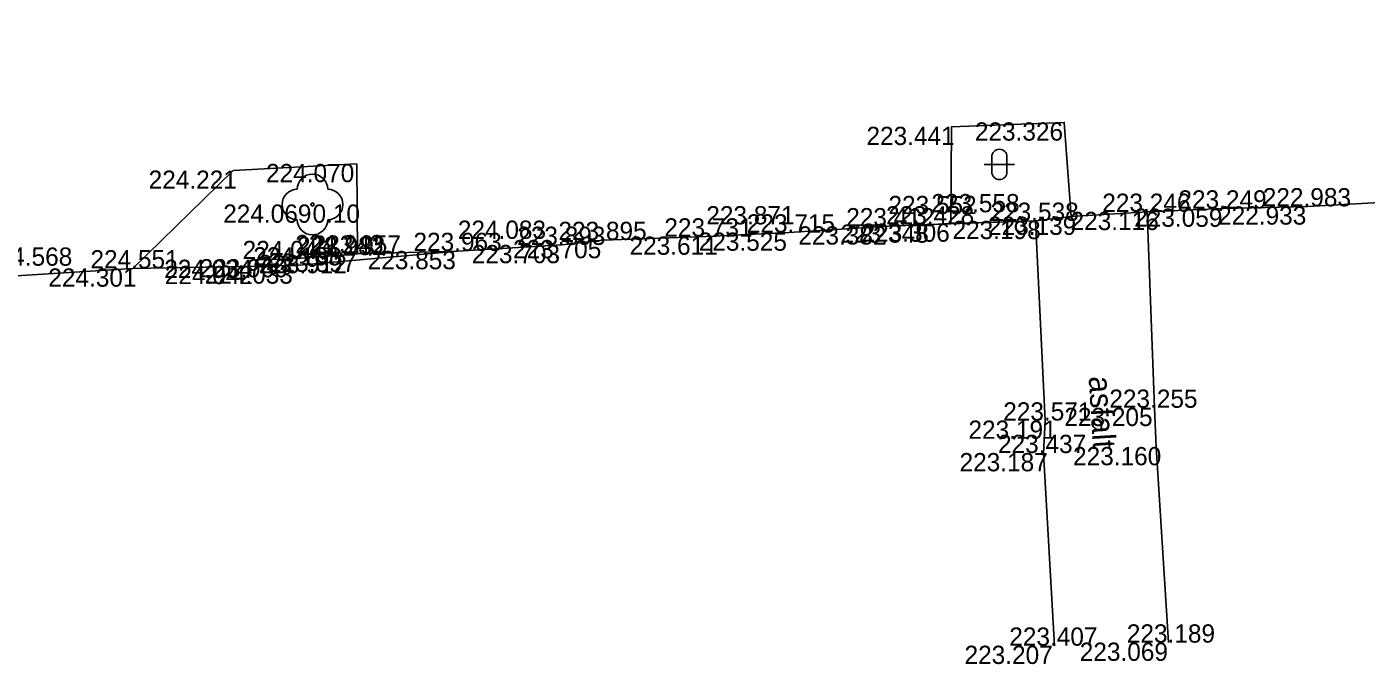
# Model space of a CAD drawing. Extents: x -599516 to -599132, y -1163668 to -1163119.
# Drawn here: x -599340.22 to -599318.2, y -1163444.26 to -1163433.78 of the extents above; entities that cross this region are included whole.
import ezdxf

# ---------------------------------------------------------------- set-up
doc = ezdxf.new("R2010")
doc.units = 0
for name, color, linetype in [('Bod-oznac1', 7, 'Continuous'), ('Bod-oznac2', 7, 'Continuous'), ('Bod-oznac3', 7, 'Continuous'), ('Bod-vyska1', 7, 'Continuous'), ('Bod-vyska2', 7, 'Continuous'), ('Bod-vyska3', 7, 'Continuous'), ('Z_cela-hrobu-dolni-linie', 7, 'Continuous'), ('Z_cela-hrobu-horni-linie', 7, 'Continuous'), ('Z_chodnik', 7, 'Continuous'), ('Z_komunikace', 7, 'Continuous'), ('Z_kultury-znacky', 7, 'Continuous'), ('Z_nove-stromy-prumer-kmene', 7, 'Continuous'), ('Z_popis-budov-povrchu', 7, 'Continuous'), ('Z_stromy-nove-vysazene', 7, 'Continuous'), ('Z_zpevnene-plochy', 7, 'Continuous')]:
    doc.layers.add(name, color=color, linetype=linetype)

msp = doc.modelspace()

# ---------------------------------------------------------------- linework, layer by layer
at = {"layer": 'Bod-oznac1'}
for p, q in [((-599325.018, -1163435.422), (-599325.018, -1163435.422)), ((-599323.166, -1163435.35), (-599323.166, -1163435.35)), ((-599334.798, -1163436.033), (-599334.798, -1163436.033)), ((-599336.83, -1163436.142), (-599336.83, -1163436.142)), ((-599335.525, -1163436.7), (-599335.525, -1163436.7)), ((-599319.168, -1163436.731), (-599319.168, -1163436.731)), ((-599323.053, -1163436.9), (-599323.053, -1163436.9)), ((-599321.801, -1163436.821), (-599321.801, -1163436.821)), ((-599320.549, -1163436.767), (-599320.549, -1163436.767)), ((-599327.694, -1163437.161), (-599327.694, -1163437.161)), ((-599326.057, -1163437.059), (-599326.057, -1163437.059)), ((-599325.351, -1163437.028), (-599325.351, -1163437.028)), ((-599325.031, -1163437.013), (-599325.031, -1163437.013)), ((-599323.638, -1163436.969), (-599323.638, -1163436.969)), ((-599331.425, -1163437.365), (-599331.425, -1163437.365)), ((-599330.747, -1163437.284), (-599330.747, -1163437.284)), ((-599329.051, -1163437.227), (-599329.051, -1163437.227)), ((-599336.461, -1163437.608), (-599336.461, -1163437.608)), ((-599335.924, -1163437.598), (-599335.924, -1163437.598)), ((-599335.044, -1163437.531), (-599335.044, -1163437.531)), ((-599334.786, -1163437.509), (-599334.786, -1163437.509)), ((-599333.136, -1163437.465), (-599333.136, -1163437.465)), ((-599338.481, -1163437.751), (-599338.481, -1163437.751)), ((-599336.451, -1163437.71), (-599336.451, -1163437.71)), ((-599335.807, -1163437.702), (-599335.807, -1163437.702)), ((-599321.685, -1163440.043), (-599321.685, -1163440.043)), ((-599323.48, -1163440.253), (-599323.48, -1163440.253)), ((-599321.658, -1163440.688), (-599321.658, -1163440.688)), ((-599323.509, -1163440.787), (-599323.509, -1163440.787)), ((-599323.325, -1163443.955), (-599323.325, -1163443.955)), ((-599321.455, -1163443.904), (-599321.455, -1163443.904))]:
    msp.add_line(p, q, dxfattribs=at)
at = {"layer": 'Bod-oznac2'}
for p, q in [((-599319.168, -1163436.731), (-599319.168, -1163436.731)), ((-599321.801, -1163436.821), (-599321.801, -1163436.821)), ((-599320.549, -1163436.767), (-599320.549, -1163436.767)), ((-599327.694, -1163437.161), (-599327.694, -1163437.161)), ((-599326.057, -1163437.059), (-599326.057, -1163437.059)), ((-599325.351, -1163437.028), (-599325.351, -1163437.028)), ((-599323.638, -1163436.969), (-599323.638, -1163436.969)), ((-599331.425, -1163437.365), (-599331.425, -1163437.365)), ((-599330.747, -1163437.284), (-599330.747, -1163437.284)), ((-599329.051, -1163437.227), (-599329.051, -1163437.227)), ((-599335.924, -1163437.598), (-599335.924, -1163437.598)), ((-599335.044, -1163437.531), (-599335.044, -1163437.531)), ((-599334.786, -1163437.509), (-599334.786, -1163437.509)), ((-599333.136, -1163437.465), (-599333.136, -1163437.465)), ((-599338.481, -1163437.751), (-599338.481, -1163437.751)), ((-599335.807, -1163437.702), (-599335.807, -1163437.702)), ((-599321.685, -1163440.043), (-599321.685, -1163440.043)), ((-599323.48, -1163440.253), (-599323.48, -1163440.253)), ((-599323.509, -1163440.787), (-599323.509, -1163440.787)), ((-599323.325, -1163443.955), (-599323.325, -1163443.955)), ((-599321.455, -1163443.904), (-599321.455, -1163443.904))]:
    msp.add_line(p, q, dxfattribs=at)
at = {"layer": 'Bod-oznac3'}
for p, q in [((-599326.057, -1163437.059), (-599326.057, -1163437.059)), ((-599325.351, -1163437.028), (-599325.351, -1163437.028)), ((-599329.051, -1163437.227), (-599329.051, -1163437.227)), ((-599333.136, -1163437.465), (-599333.136, -1163437.465)), ((-599335.807, -1163437.702), (-599335.807, -1163437.702))]:
    msp.add_line(p, q, dxfattribs=at)
at = {"layer": 'Z_cela-hrobu-dolni-linie'}
for p, q in [((-599325.031, -1163437.013), (-599323.638, -1163436.969)), ((-599338.481, -1163437.751), (-599335.807, -1163437.702))]:
    msp.add_line(p, q, dxfattribs=at)
at = {"layer": 'Z_cela-hrobu-horni-linie'}
for p, q in [((-599321.455, -1163443.904), (-599321.658, -1163440.688)), ((-599323.509, -1163440.787), (-599323.325, -1163443.955))]:
    msp.add_line(p, q, dxfattribs=at)
for points in [[(-599301.724, -1163438.813), (-599301.903, -1163435.701), (-599303.247, -1163435.771), (-599303.247, -1163435.771), (-599305.892, -1163435.902), (-599305.892, -1163435.902), (-599307.241, -1163435.989), (-599307.241, -1163435.989), (-599308.563, -1163436.074), (-599308.563, -1163436.074), (-599311.195, -1163436.232), (-599311.195, -1163436.232), (-599312.532, -1163436.317), (-599312.532, -1163436.317), (-599313.862, -1163436.371), (-599313.862, -1163436.371), (-599316.589, -1163436.593), (-599316.589, -1163436.593), (-599319.168, -1163436.731)], [(-599320.549, -1163436.767), (-599321.801, -1163436.821), (-599321.685, -1163440.043)], [(-599327.694, -1163437.161), (-599329.051, -1163437.227), (-599329.051, -1163437.227), (-599330.747, -1163437.284)], [(-599323.48, -1163440.253), (-599323.638, -1163436.969), (-599325.351, -1163437.028), (-599325.351, -1163437.028), (-599326.057, -1163437.059), (-599326.057, -1163437.059), (-599327.694, -1163437.161)], [(-599331.425, -1163437.365), (-599333.136, -1163437.465), (-599333.136, -1163437.465), (-599335.807, -1163437.702), (-599335.807, -1163437.702), (-599338.481, -1163437.751)], [(-599338.481, -1163437.751), (-599340.924, -1163437.907), (-599340.924, -1163437.907), (-599343.867, -1163438.076), (-599343.753, -1163440.882)]]:
    msp.add_lwpolyline(points, dxfattribs=at)
at = {"layer": 'Z_chodnik'}
for points in [[(-599323.325, -1163443.955), (-599323.509, -1163440.787), (-599323.48, -1163440.253), (-599323.638, -1163436.969), (-599323.053, -1163436.9)], [(-599321.455, -1163443.904), (-599321.658, -1163440.688), (-599321.685, -1163440.043), (-599321.801, -1163436.821)]]:
    msp.add_lwpolyline(points, dxfattribs=at)
at = {"layer": 'Z_komunikace'}
for points in [[(-599291.925, -1163435.579), (-599292.552, -1163435.59), (-599292.644, -1163434.212), (-599293.019, -1163434.568), (-599293.063, -1163434.914), (-599296.813, -1163435.007), (-599298.256, -1163433.778), (-599300.09, -1163434.072), (-599300.497, -1163435.62), (-599301.903, -1163435.701), (-599303.247, -1163435.771), (-599305.892, -1163435.902), (-599307.241, -1163435.989), (-599308.563, -1163436.074), (-599309.756, -1163436.144), (-599309.977, -1163434.502), (-599311.596, -1163434.821), (-599311.85, -1163436.272), (-599312.532, -1163436.317), (-599313.862, -1163436.371), (-599316.589, -1163436.593), (-599319.168, -1163436.731), (-599320.549, -1163436.767), (-599321.801, -1163436.821)], [(-599321.801, -1163436.821), (-599323.053, -1163436.9), (-599323.166, -1163435.35), (-599325.018, -1163435.422), (-599325.031, -1163437.013), (-599325.351, -1163437.028), (-599326.057, -1163437.059), (-599327.694, -1163437.161), (-599329.051, -1163437.227), (-599330.747, -1163437.284), (-599331.425, -1163437.365), (-599333.136, -1163437.465), (-599334.786, -1163437.509), (-599334.798, -1163436.033), (-599336.83, -1163436.142), (-599338.481, -1163437.751), (-599340.924, -1163437.907)]]:
    msp.add_lwpolyline(points, dxfattribs=at)
at = {"layer": 'Z_kultury-znacky'}
for p, q in [((-599324.483, -1163436.041), (-599323.983, -1163436.041)), ((-599324.358, -1163435.916), (-599324.358, -1163436.166)), ((-599324.108, -1163435.916), (-599324.108, -1163436.166))]:
    msp.add_line(p, q, dxfattribs=at)
for centre, start, end in [((-599324.233, -1163435.916), 0, 180), ((-599324.233, -1163436.166), 180, 0)]:
    msp.add_arc(centre, 0.125, start, end, dxfattribs=at)
at = {"layer": 'Z_stromy-nove-vysazene'}
msp.add_circle((-599335.525, -1163436.7), 0.025, dxfattribs=at)
for centre, start, end in [((-599335.525, -1163436.45), 0, 180), ((-599335.775, -1163436.7), 90, 270), ((-599335.275, -1163436.7), 270, 90), ((-599335.525, -1163436.95), 180, 0)]:
    msp.add_arc(centre, 0.25, start, end, dxfattribs=at)
at = {"layer": 'Z_zpevnene-plochy'}
for points in [[(-599336.461, -1163437.608), (-599335.924, -1163437.598), (-599335.044, -1163437.531), (-599334.786, -1163437.509), (-599333.136, -1163437.465)], [(-599333.136, -1163437.465), (-599335.807, -1163437.702), (-599336.451, -1163437.71), (-599336.461, -1163437.608), (-599335.924, -1163437.598), (-599335.044, -1163437.531), (-599334.786, -1163437.509)]]:
    msp.add_lwpolyline(points, dxfattribs=at)

# ---------------------------------------------------------------- texts
at = {"layer": 'Bod-vyska1'}
for s, p in [('223.441', (-599326.418, -1163435.722)), ('223.326', (-599324.636, -1163435.65)), ('224.070', (-599336.289, -1163436.333)), ('224.221', (-599338.219, -1163436.442)), ('224.069', (-599336.993, -1163437)), ('222.933', (-599320.638, -1163437.031)), ('223.198', (-599325.004, -1163437.269)), ('223.139', (-599324.419, -1163437.2)), ('223.116', (-599323.063, -1163437.121)), ('223.059', (-599322.017, -1163437.067)), ('223.525', (-599329.176, -1163437.461)), ('223.382', (-599327.539, -1163437.359)), ('223.348', (-599326.844, -1163437.328)), ('223.306', (-599326.499, -1163437.313)), ('223.703', (-599332.906, -1163437.665)), ('223.705', (-599332.228, -1163437.584)), ('223.611', (-599330.313, -1163437.527)), ('224.034', (-599337.963, -1163437.908)), ('223.960', (-599337.381, -1163437.898)), ('223.912', (-599336.41, -1163437.831)), ('223.897', (-599336.258, -1163437.809)), ('223.853', (-599334.618, -1163437.765)), ('224.301', (-599339.868, -1163438.051)), ('224.042', (-599337.953, -1163438.01)), ('224.033', (-599337.298, -1163438.002)), ('223.205', (-599323.165, -1163440.343)), ('223.191', (-599324.742, -1163440.553)), ('223.160', (-599323.022, -1163440.988)), ('223.187', (-599324.888, -1163441.087)), ('223.207', (-599324.806, -1163444.255)), ('223.069', (-599322.912, -1163444.204))]:
    msp.add_text(s, height=0.3, dxfattribs=at).set_placement(p)
at = {"layer": 'Bod-vyska2'}
for s, p in [('223.246', (-599322.542, -1163436.821)), ('223.249', (-599321.29, -1163436.767)), ('222.983', (-599319.903, -1163436.731)), ('223.428', (-599326.097, -1163437.028)), ('223.538', (-599324.379, -1163436.969)), ('223.731', (-599329.741, -1163437.227)), ('223.715', (-599328.384, -1163437.161)), ('223.412', (-599326.751, -1163437.059)), ('223.963', (-599333.865, -1163437.465)), ('223.893', (-599332.16, -1163437.365)), ('223.895', (-599331.482, -1163437.284)), ('224.040', (-599336.674, -1163437.598)), ('224.103', (-599336.5, -1163437.702)), ('223.982', (-599335.779, -1163437.531)), ('223.957', (-599335.522, -1163437.509)), ('224.551', (-599339.175, -1163437.751)), ('223.255', (-599322.426, -1163440.043)), ('223.571', (-599324.17, -1163440.253)), ('223.437', (-599324.256, -1163440.787)), ('223.407', (-599324.071, -1163443.955)), ('223.189', (-599322.138, -1163443.904))]:
    msp.add_text(s, height=0.3, dxfattribs=at).set_placement(p)
at = {"layer": 'Bod-vyska3'}
for s, p in [('223.558', (-599325.351, -1163436.828)), ('223.871', (-599329.051, -1163437.027)), ('223.552', (-599326.057, -1163436.859)), ('224.083', (-599333.136, -1163437.265)), ('224.568', (-599340.924, -1163437.707)), ('224.243', (-599335.807, -1163437.502))]:
    msp.add_text(s, height=0.3, dxfattribs=at).set_placement(p)
at = {"layer": 'Z_nove-stromy-prumer-kmene'}
msp.add_text('0.10', height=0.3, dxfattribs=at).set_placement((-599335.525, -1163437))
at = {"layer": 'Z_popis-budov-povrchu'}
msp.add_text('asfalt', height=0.375, rotation=273.4503, dxfattribs=at).set_placement((-599322.765, -1163439.531))

doc.saveas('drawing.dxf')
